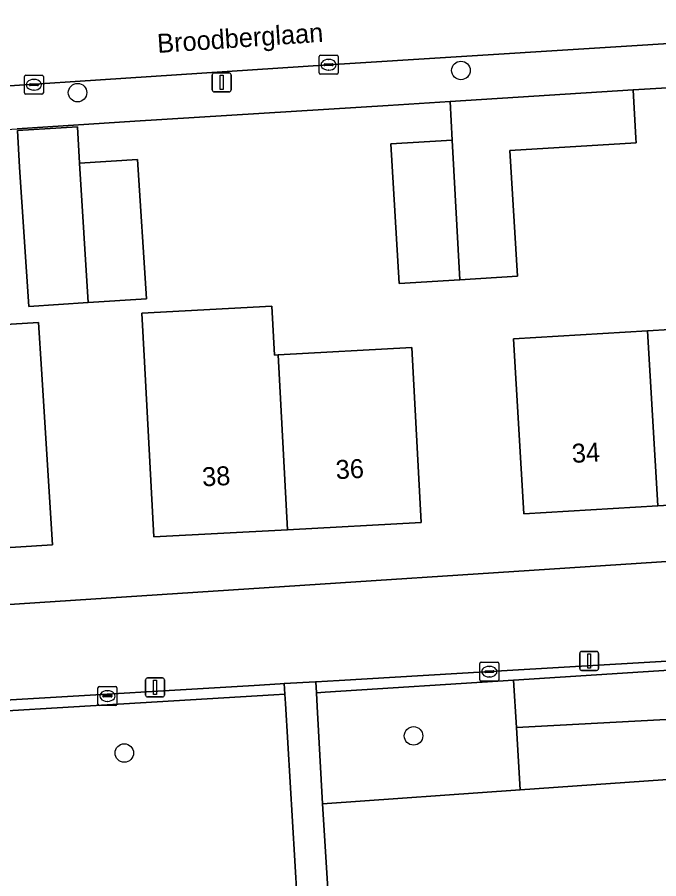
# Model space of a CAD drawing. Extents: x 159680 to 160786, y 387323 to 388340.
# Drawn here: x 160501.78 to 160535.62, y 388039.25 to 388084.7 of the extents above; entities that cross this region are included whole.
import ezdxf

# ---------------------------------------------------------------- set-up
doc = ezdxf.new("R2010")
doc.units = 0
for name, color, linetype in [('IMGEO_Boom', 7, 'Continuous'), ('IMGEO_Erf', 7, 'Continuous'), ('IMGEO_Groenvoorziening', 7, 'Continuous'), ('IMGEO_Kolk', 7, 'Continuous'), ('IMGEO_Lichtmast', 7, 'Continuous'), ('IMGEO_Muur', 7, 'Continuous'), ('IMGEO_Openbare_ruimte_label', 7, 'Continuous'), ('IMGEO_Pand', 7, 'Continuous'), ('IMGEO_Pand_nummerreeks', 7, 'Continuous'), ('IMGEO_Rijbaan_lokaal_open', 7, 'Continuous'), ('IMGEO_Voetpad_open', 7, 'Continuous')]:
    doc.layers.add(name, color=color, linetype=linetype)

msp = doc.modelspace()

# ---------------------------------------------------------------- linework, layer by layer
at = {"layer": 'IMGEO_Boom'}
for centre in [(160525.184, 388081.888), (160504.963, 388080.719), (160522.685, 388046.788), (160507.427, 388045.883)]:
    msp.add_circle(centre, 0.489, dxfattribs=at)
at = {"layer": 'IMGEO_Erf'}
for points in [[(160536.661, 388081.009), (160534.266, 388080.858), (160534.417, 388078.314), (160534.432, 388078.065), (160527.771, 388077.664), (160528.171, 388071.03), (160525.123, 388070.847), (160521.925, 388070.654), (160521.482, 388078.019), (160524.728, 388078.215), (160524.619, 388080.251), (160521.348, 388080.045), (160507.988, 388079.205), (160501.769, 388078.813)], [(160500, 388068.416), (160502.899, 388068.599), (160503.055, 388066.13), (160503.641, 388056.872), (160500, 388056.641)], [(160500, 388053.63), (160545.712, 388056.621)]]:
    msp.add_lwpolyline(points, dxfattribs=at)
for points in [[(160508.607, 388069.847), (160505.521, 388069.643), (160502.389, 388069.436), (160501.903, 388076.788), (160501.793, 388078.716), (160504.965, 388078.91), (160505.057, 388076.996), (160508.121, 388077.198)], [(160522.594, 388067.267), (160523.088, 388058.042), (160516.04, 388057.664), (160508.992, 388057.286), (160508.498, 388066.511), (160508.36, 388069.089), (160515.215, 388069.456), (160515.353, 388066.879), (160515.546, 388066.889)], [(160527.955, 388067.738), (160535.021, 388068.157), (160542.089, 388068.577), (160542.637, 388059.346), (160535.57, 388058.927), (160528.503, 388058.507)]]:
    msp.add_lwpolyline(points, close=True, dxfattribs=at)
at = {"layer": 'IMGEO_Groenvoorziening'}
for points in [[(160546.019, 388050.88), (160527.961, 388049.724), (160528.109, 388047.231), (160546.184, 388048.196)], [(160527.961, 388049.724), (160518.019, 388049.088), (160517.563, 388049.059), (160517.601, 388048.338), (160517.876, 388043.201), (160528.305, 388043.937), (160528.109, 388047.231)], [(160515.899, 388048.982), (160515.311, 388048.947), (160490.11, 388047.44), (160489.234, 388047.388), (160490.235, 388031.988), (160493.518, 388031.908), (160512.877, 388031.602), (160516.921, 388031.892), (160515.928, 388048.492)], [(160546.184, 388048.196), (160528.109, 388047.231), (160528.305, 388043.937), (160546.367, 388045.213)], [(160546.367, 388045.213), (160528.305, 388043.937), (160517.876, 388043.201), (160518.581, 388031.964), (160519.679, 388032.028), (160546.414, 388033.743), (160547.07, 388033.785)]]:
    msp.add_lwpolyline(points, close=True, dxfattribs=at)
at = {"layer": 'IMGEO_Kolk'}
for p, q in [((160517.779, 388082.69), (160518.631, 388082.69)), ((160517.704, 388081.764), (160517.704, 388082.616)), ((160517.963, 388082.184), (160517.963, 388082.196)), ((160518.006, 388082.233), (160518.404, 388082.233)), ((160518.192, 388082.47), (160518.217, 388082.47)), ((160518.447, 388082.196), (160518.447, 388082.184)), ((160518.705, 388082.616), (160518.705, 388081.764)), ((160518.401, 388082.147), (160518.003, 388082.147)), ((160518.215, 388081.91), (160518.19, 388081.91)), ((160502.16, 388080.709), (160502.16, 388081.561)), ((160502.235, 388081.635), (160503.087, 388081.635)), ((160502.648, 388081.415), (160502.673, 388081.415)), ((160503.161, 388081.561), (160503.161, 388080.709)), ((160518.631, 388081.69), (160517.779, 388081.69)), ((160502.419, 388081.129), (160502.419, 388081.141)), ((160502.857, 388081.092), (160502.459, 388081.092)), ((160502.462, 388081.178), (160502.86, 388081.178)), ((160502.671, 388080.855), (160502.646, 388080.855)), ((160502.903, 388081.141), (160502.903, 388081.129)), ((160503.087, 388080.635), (160502.235, 388080.635)), ((160526.182, 388049.751), (160526.182, 388050.603)), ((160526.257, 388050.677), (160527.109, 388050.677)), ((160526.67, 388050.457), (160526.695, 388050.457)), ((160527.183, 388050.603), (160527.183, 388049.751)), ((160526.441, 388050.171), (160526.441, 388050.183)), ((160526.879, 388050.134), (160526.481, 388050.134)), ((160526.484, 388050.22), (160526.882, 388050.22)), ((160526.925, 388050.183), (160526.925, 388050.171)), ((160527.109, 388049.677), (160526.257, 388049.677)), ((160526.693, 388049.897), (160526.668, 388049.897)), ((160506.037, 388048.464), (160506.037, 388049.316)), ((160506.112, 388049.39), (160506.964, 388049.39)), ((160506.525, 388049.17), (160506.55, 388049.17)), ((160507.038, 388049.316), (160507.038, 388048.464)), ((160506.296, 388048.884), (160506.296, 388048.896)), ((160506.734, 388048.847), (160506.336, 388048.847)), ((160506.339, 388048.933), (160506.737, 388048.933)), ((160506.548, 388048.61), (160506.523, 388048.61)), ((160506.78, 388048.896), (160506.78, 388048.884)), ((160506.964, 388048.39), (160506.112, 388048.39))]:
    msp.add_line(p, q, dxfattribs=at)
for points in [[(160517.779, 388082.69), (160518.631, 388082.69)], [(160517.704, 388081.764), (160517.704, 388082.616)], [(160518.705, 388082.616), (160518.705, 388081.764)], [(160502.16, 388080.709), (160502.16, 388081.561)], [(160502.235, 388081.635), (160503.087, 388081.635)], [(160503.161, 388081.561), (160503.161, 388080.709)], [(160518.631, 388081.69), (160517.779, 388081.69)], [(160503.087, 388080.635), (160502.235, 388080.635)], [(160526.182, 388049.751), (160526.182, 388050.603)], [(160526.257, 388050.677), (160527.109, 388050.677)], [(160527.183, 388050.603), (160527.183, 388049.751)], [(160527.109, 388049.677), (160526.257, 388049.677)], [(160506.037, 388048.464), (160506.037, 388049.316)], [(160506.112, 388049.39), (160506.964, 388049.39)], [(160507.038, 388049.316), (160507.038, 388048.464)], [(160506.964, 388048.39), (160506.112, 388048.39)]]:
    msp.add_lwpolyline(points, dxfattribs=at)
for centre, radius, start, end in [((160517.781, 388082.614), 0.0765, 91.552, 178.448), ((160517.781, 388082.614), 0.0765, 91.552, 178.448), ((160518.629, 388082.614), 0.0765, 1.552, 88.448), ((160518.629, 388082.614), 0.0765, 1.552, 88.448), ((160518.003, 388082.193), 0.0403, 85.8775, 175.7526), ((160518.408, 388082.195), 0.0386, 1.7309, 96.639), ((160517.781, 388081.766), 0.0765, 181.552, 268.448), ((160517.781, 388081.766), 0.0765, 181.552, 268.448), ((160518, 388082.183), 0.0366, 178.938, 274.7102), ((160518.404, 388082.19), 0.043, 264.8664, 352.4533), ((160518.629, 388081.766), 0.0765, 271.552, 358.448), ((160518.629, 388081.766), 0.0765, 271.552, 358.448), ((160502.237, 388081.559), 0.0765, 91.552, 178.448), ((160502.237, 388081.559), 0.0765, 91.552, 178.448), ((160503.085, 388081.559), 0.0765, 1.552, 88.448), ((160503.085, 388081.559), 0.0765, 1.552, 88.448), ((160502.459, 388081.138), 0.0403, 85.8775, 175.7526), ((160502.456, 388081.128), 0.0366, 178.938, 274.7102), ((160502.86, 388081.135), 0.043, 264.8664, 352.4533), ((160502.864, 388081.14), 0.0386, 1.7309, 96.639), ((160502.237, 388080.711), 0.0765, 181.552, 268.448), ((160502.237, 388080.711), 0.0765, 181.552, 268.448), ((160503.085, 388080.711), 0.0765, 271.552, 358.448), ((160503.085, 388080.711), 0.0765, 271.552, 358.448), ((160526.259, 388050.601), 0.0765, 91.552, 178.448), ((160526.259, 388050.601), 0.0765, 91.552, 178.448), ((160527.107, 388050.601), 0.0765, 1.552, 88.448), ((160527.107, 388050.601), 0.0765, 1.552, 88.448), ((160526.481, 388050.18), 0.0403, 85.8775, 175.7526), ((160526.478, 388050.17), 0.0366, 178.938, 274.7102), ((160526.882, 388050.177), 0.043, 264.8664, 352.4533), ((160526.886, 388050.182), 0.0386, 1.7309, 96.639), ((160526.259, 388049.753), 0.0765, 181.552, 268.448), ((160526.259, 388049.753), 0.0765, 181.552, 268.448), ((160527.107, 388049.753), 0.0765, 271.552, 358.448), ((160527.107, 388049.753), 0.0765, 271.552, 358.448), ((160506.114, 388049.314), 0.0765, 91.552, 178.448), ((160506.114, 388049.314), 0.0765, 91.552, 178.448), ((160506.962, 388049.314), 0.0765, 1.552, 88.448), ((160506.962, 388049.314), 0.0765, 1.552, 88.448), ((160506.336, 388048.893), 0.0403, 85.8775, 175.7526), ((160506.333, 388048.883), 0.0366, 178.938, 274.7102), ((160506.737, 388048.89), 0.043, 264.8664, 352.4533), ((160506.741, 388048.895), 0.0386, 1.7309, 96.639), ((160506.114, 388048.466), 0.0765, 181.552, 268.448), ((160506.114, 388048.466), 0.0765, 181.552, 268.448), ((160506.962, 388048.466), 0.0765, 271.552, 358.448), ((160506.962, 388048.466), 0.0765, 271.552, 358.448)]:
    msp.add_arc(centre, radius, start, end, dxfattribs=at)
for centre, major_axis, ratio, start_param, end_param in [((160518.191, 388082.19), (-0.387, 0.002), 0.722429, 4.712389, 7.853982), ((160518.216, 388082.19), (-0.39, 0.002), 0.717154, 1.570796, 4.712389), ((160502.647, 388081.135), (-0.387, 0.002), 0.722429, 4.712389, 7.853982), ((160502.672, 388081.135), (-0.39, 0.002), 0.717154, 1.570796, 4.712389), ((160526.669, 388050.177), (-0.387, 0.002), 0.722429, 4.712389, 7.853982), ((160526.694, 388050.177), (-0.39, 0.002), 0.717154, 1.570796, 4.712389), ((160506.524, 388048.89), (-0.387, 0.002), 0.722429, 4.712389, 7.853982), ((160506.549, 388048.89), (-0.39, 0.002), 0.717154, 1.570796, 4.712389)]:
    msp.add_ellipse(centre, major_axis=major_axis, ratio=ratio, start_param=start_param, end_param=end_param, dxfattribs=at)
at = {"layer": 'IMGEO_Lichtmast'}
for p, q in [((160512.169, 388081.76), (160512.959, 388081.76)), ((160512.959, 388081.76), (160512.169, 388081.76)), ((160512.069, 388080.86), (160512.069, 388081.66)), ((160512.069, 388081.66), (160512.069, 388080.86)), ((160513.059, 388081.66), (160513.059, 388080.86)), ((160513.059, 388080.86), (160513.059, 388081.66)), ((160512.959, 388080.76), (160512.169, 388080.76)), ((160512.169, 388080.76), (160512.959, 388080.76)), ((160531.452, 388050.341), (160531.452, 388051.141)), ((160531.452, 388051.141), (160531.452, 388050.341)), ((160531.552, 388051.241), (160532.342, 388051.241)), ((160532.342, 388051.241), (160531.552, 388051.241)), ((160532.442, 388051.141), (160532.442, 388050.341)), ((160532.442, 388050.341), (160532.442, 388051.141)), ((160532.342, 388050.241), (160531.552, 388050.241)), ((160531.552, 388050.241), (160532.342, 388050.241)), ((160508.552, 388048.944), (160508.552, 388049.744)), ((160508.552, 388049.744), (160508.552, 388048.944)), ((160508.652, 388049.844), (160509.442, 388049.844)), ((160509.442, 388049.844), (160508.652, 388049.844)), ((160509.542, 388049.744), (160509.542, 388048.944)), ((160509.542, 388048.944), (160509.542, 388049.744)), ((160509.442, 388048.844), (160508.652, 388048.844)), ((160508.652, 388048.844), (160509.442, 388048.844))]:
    msp.add_line(p, q, dxfattribs=at)
for points in [[(160512.489, 388081.635), (160512.639, 388081.635), (160512.639, 388080.885), (160512.489, 388080.885), (160512.489, 388081.635)], [(160531.872, 388051.116), (160532.022, 388051.116), (160532.022, 388050.366), (160531.872, 388050.366), (160531.872, 388051.116)], [(160508.972, 388049.719), (160509.122, 388049.719), (160509.122, 388048.969), (160508.972, 388048.969), (160508.972, 388049.719)]]:
    msp.add_lwpolyline(points, dxfattribs=at)
for centre, start, end in [((160512.169, 388081.66), 90, 180), ((160512.169, 388081.66), 90, 180), ((160512.959, 388081.66), 0, 90), ((160512.959, 388081.66), 360, 90), ((160512.169, 388080.86), 180, 270), ((160512.169, 388080.86), 180, 270), ((160512.959, 388080.86), 270, 0), ((160512.959, 388080.86), 270, 0), ((160531.552, 388051.141), 90, 180), ((160531.552, 388051.141), 90, 180), ((160532.342, 388051.141), 0, 90), ((160532.342, 388051.141), 360, 90), ((160531.552, 388050.341), 180, 270), ((160531.552, 388050.341), 180, 270), ((160532.342, 388050.341), 270, 0), ((160532.342, 388050.341), 270, 0), ((160508.652, 388049.744), 90, 180), ((160508.652, 388049.744), 90, 180), ((160509.442, 388049.744), 0, 90), ((160509.442, 388049.744), 360, 90), ((160508.652, 388048.944), 180, 270), ((160508.652, 388048.944), 180, 270), ((160509.442, 388048.944), 270, 0), ((160509.442, 388048.944), 270, 0)]:
    msp.add_arc(centre, 0.1, start, end, dxfattribs=at)
at = {"layer": 'IMGEO_Muur'}
msp.add_lwpolyline([(160521.348, 388080.045), (160507.988, 388079.205)], dxfattribs=at)
at = {"layer": 'IMGEO_Pand'}
for points in [[(160534.266, 388080.858), (160524.619, 388080.251), (160524.728, 388078.215), (160525.123, 388070.847), (160528.171, 388071.03), (160527.771, 388077.664), (160534.432, 388078.065), (160534.417, 388078.314)], [(160505.057, 388076.996), (160504.965, 388078.91), (160501.793, 388078.716), (160501.903, 388076.788), (160502.389, 388069.436), (160505.521, 388069.643)], [(160524.728, 388078.215), (160521.482, 388078.019), (160521.925, 388070.654), (160525.123, 388070.847)], [(160505.521, 388069.643), (160508.607, 388069.847), (160508.121, 388077.198), (160505.057, 388076.996)], [(160515.546, 388066.889), (160515.353, 388066.879), (160515.215, 388069.456), (160508.36, 388069.089), (160508.498, 388066.511), (160508.992, 388057.286), (160516.04, 388057.664)], [(160496.568, 388056.423), (160500, 388056.641), (160503.641, 388056.872), (160503.055, 388066.13), (160502.899, 388068.599), (160500, 388068.416), (160495.825, 388068.151), (160495.982, 388065.682)], [(160535.57, 388058.927), (160542.637, 388059.346), (160542.089, 388068.577), (160535.021, 388068.157)], [(160535.021, 388068.157), (160527.955, 388067.738), (160528.503, 388058.507), (160535.57, 388058.927)], [(160516.04, 388057.664), (160523.088, 388058.042), (160522.594, 388067.267), (160515.546, 388066.889)]]:
    msp.add_lwpolyline(points, close=True, dxfattribs=at)
at = {"layer": 'IMGEO_Rijbaan_lokaal_open'}
msp.add_lwpolyline([(160489.849, 388080.315), (160518.205, 388082.19), (160538.681, 388083.464), (160539.832, 388083.477), (160539.485, 388088.394), (160532.583, 388087.911), (160491.855, 388085.434), (160489.717, 388085.276)], dxfattribs=at)
at = {"layer": 'IMGEO_Voetpad_open'}
for points in [[(160478, 388084.969), (160478.972, 388083.607), (160480.315, 388082.04), (160480.819, 388081.514), (160487.15, 388077.847), (160490.384, 388078.045), (160492.611, 388078.237), (160501.769, 388078.813), (160507.988, 388079.205), (160521.348, 388080.045), (160524.619, 388080.251), (160534.266, 388080.858), (160536.661, 388081.009), (160541.232, 388081.287), (160544.011, 388081.435), (160545.712, 388056.621), (160547.61, 388056.738), (160547.518, 388058.161), (160548.583, 388058.18), (160547.409, 388076.127), (160547.248, 388077.958)], [(160541.378, 388083.522), (160539.832, 388083.477), (160538.681, 388083.464), (160518.205, 388082.19), (160489.849, 388080.315)]]:
    msp.add_lwpolyline(points, dxfattribs=at)
for points in [[(160545.992, 388051.311), (160545.712, 388056.621), (160500, 388053.63), (160486.878, 388052.772), (160483.853, 388052.645), (160459.363, 388051.054), (160426.289, 388048.905), (160426.185, 388048.947), (160426.586, 388045.929), (160431.581, 388046.284), (160459.491, 388048.081), (160483.99, 388049.658), (160484.392, 388043.298), (160485.083, 388032.376), (160490.235, 388031.988), (160489.234, 388047.388), (160489.196, 388047.978), (160514.273, 388049.453), (160515.657, 388049.534), (160515.864, 388049.546), (160517.515, 388049.642), (160517.536, 388049.643), (160518.759, 388049.714), (160527.929, 388050.256)], [(160546.019, 388050.88), (160545.992, 388051.311), (160527.929, 388050.256), (160518.759, 388049.714), (160517.536, 388049.643), (160517.563, 388049.059), (160518.019, 388049.088), (160527.961, 388049.724)], [(160515.899, 388048.982), (160515.899, 388048.984), (160515.864, 388049.546), (160515.657, 388049.534), (160514.273, 388049.453), (160489.196, 388047.978), (160489.234, 388047.388), (160490.11, 388047.44), (160515.311, 388048.947)], [(160517.563, 388049.059), (160517.536, 388049.643), (160517.515, 388049.642), (160515.864, 388049.546), (160515.899, 388048.984), (160515.899, 388048.982), (160515.928, 388048.492), (160516.921, 388031.892), (160518.581, 388031.964), (160517.876, 388043.201), (160517.601, 388048.338)]]:
    msp.add_lwpolyline(points, close=True, dxfattribs=at)

# ---------------------------------------------------------------- texts
at = {"layer": 'IMGEO_Openbare_ruimte_label'}
msp.add_text('Broodberglaan', height=1, rotation=3.8979, dxfattribs=at).set_placement((160509.196, 388082.808))
at = {"layer": 'IMGEO_Pand_nummerreeks'}
for s, rotation, p in [('34', 3.4012, (160531.062, 388061.183)), ('36', 3.07, (160518.604, 388060.325)), ('38', 3.0711, (160511.559, 388059.947))]:
    msp.add_text(s, height=1, rotation=rotation, dxfattribs=at).set_placement(p)

doc.saveas('drawing.dxf')
